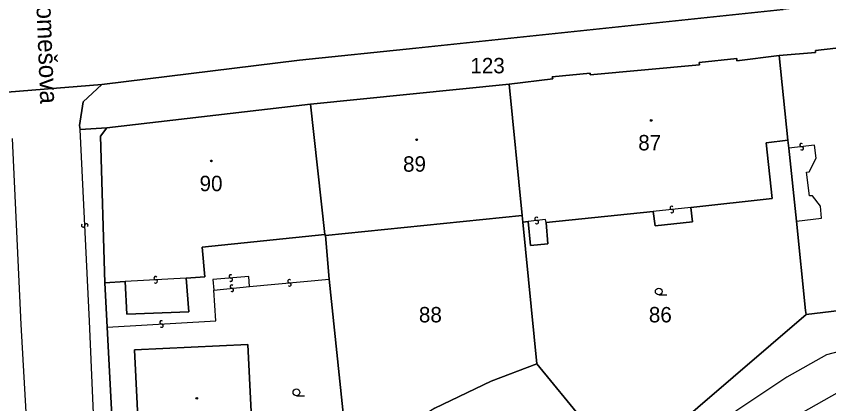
# Model space of a CAD drawing. Extents: x -600309 to -598967, y -1161267 to -1160292.
# Drawn here: x -599269.1 to -599179.6, y -1160475.2 to -1160432.5 of the extents above; entities that cross this region are included whole.
import ezdxf

# ---------------------------------------------------------------- set-up
doc = ezdxf.new("R2010")
doc.units = 0
for name, color, linetype in [('Level 1', 7, 'Continuous'), ('Level 11', 7, 'Continuous'), ('Level 13', 7, 'Continuous'), ('Level 3', 7, 'Continuous'), ('Level 4', 7, 'Continuous'), ('Level 5', 7, 'Continuous'), ('Level 60', 7, 'Continuous')]:
    doc.layers.add(name, color=color, linetype=linetype)

msp = doc.modelspace()

# ---------------------------------------------------------------- linework, layer by layer
at = {"layer": 'Level 1'}
for points in [[(-599153.77, -1160428.34), (-599184.58, -1160431.74), (-599225.06, -1160435.99), (-599237.9, -1160437.33), (-599259.7, -1160439.99), (-599275.15, -1160441.26)], [(-599153.77, -1160428.34), (-599184.58, -1160431.74), (-599225.06, -1160435.99), (-599237.9, -1160437.33), (-599259.7, -1160439.99)], [(-599185, -1160436.79), (-599181.01, -1160436.46), (-599181.01, -1160436.25), (-599175.58, -1160435.64), (-599175.6, -1160435.85), (-599171.71, -1160435.47)], [(-599214.78, -1160439.97), (-599209.98, -1160439.39), (-599210.03, -1160439.15), (-599205.86, -1160438.74), (-599205.86, -1160438.95), (-599193.79, -1160437.84), (-599193.82, -1160437.56), (-599189.7, -1160437.12), (-599189.7, -1160437.4), (-599185, -1160436.79)], [(-599184.06, -1160446.15), (-599185, -1160436.79)], [(-599259.7, -1160439.99), (-599275.15, -1160441.26)], [(-599262.07, -1160444.98), (-599262.13, -1160444.52), (-599261.73, -1160441.91), (-599259.7, -1160439.99)], [(-599236.68, -1160442.16), (-599214.78, -1160439.97)], [(-599213.34, -1160454.45), (-599214.78, -1160439.97)], [(-599259.14, -1160444.78), (-599236.68, -1160442.16)], [(-599235.09, -1160456.53), (-599236.68, -1160442.16)], [(-599259.14, -1160444.78), (-599262.07, -1160444.98)], [(-599259.34, -1160461.89), (-599259.84, -1160445.69), (-599259.14, -1160444.78)], [(-599194.77, -1160453.57), (-599185.79, -1160452.56), (-599186.44, -1160446.44), (-599184.06, -1160446.15)], [(-599183.94, -1160447.04), (-599184.06, -1160446.15)], [(-599183.09, -1160455.09), (-599183.94, -1160447.04)], [(-599198.9, -1160454), (-599198.7, -1160455.6), (-599194.58, -1160455.14), (-599194.77, -1160453.57)], [(-599235.04, -1160456.65), (-599213.34, -1160454.45)], [(-599213.27, -1160455.18), (-599213.34, -1160454.45)], [(-599210.72, -1160455.24), (-599198.9, -1160454)], [(-599213.27, -1160455.18), (-599212.7, -1160455.1)], [(-599211.72, -1160470.83), (-599213.27, -1160455.18)], [(-599212.7, -1160455.1), (-599212.44, -1160457.75), (-599210.52, -1160457.56), (-599210.72, -1160455.24)], [(-599182.03, -1160465.38), (-599182.11, -1160464.94), (-599183.09, -1160455.09)], [(-599235.09, -1160456.53), (-599248.64, -1160457.93), (-599248.32, -1160461.21), (-599250.39, -1160461.35)], [(-599235.04, -1160456.65), (-599235.09, -1160456.53)], [(-599234.61, -1160461.47), (-599235.04, -1160456.65)], [(-599257.11, -1160461.73), (-599259.34, -1160461.89)], [(-599250.39, -1160461.35), (-599250.11, -1160465.07), (-599256.92, -1160465.33), (-599257.11, -1160461.73)], [(-599232.35, -1160483.28), (-599234.61, -1160461.47)], [(-599259.09, -1160466.75), (-599259.34, -1160461.89)], [(-599168.7, -1160463.68), (-599168.68, -1160463.95), (-599172.84, -1160464.5), (-599172.86, -1160464.26), (-599182.03, -1160465.38)], [(-599182.03, -1160465.38), (-599202.02, -1160482.54), (-599203.27, -1160482.97)], [(-599258.13, -1160484.98), (-599259.09, -1160466.75)], [(-599256.1, -1160469.28), (-599243.59, -1160468.69), (-599242.81, -1160484.25), (-599255.31, -1160484.88), (-599256.1, -1160469.28)], [(-599211.72, -1160470.83), (-599216.77, -1160472.74), (-599222.98, -1160475.7), (-599226.53, -1160477.93), (-599232.35, -1160483.28)], [(-599206.55, -1160477.13), (-599211.72, -1160470.83)]]:
    msp.add_lwpolyline(points, dxfattribs=at)
at = {"layer": 'Level 13'}
for centre, start, end in [((-599182.563, -1160446.677), 44.45889, 277.04889), ((-599182.518, -1160447.043), 224.67335, 96.77135), ((-599196.858, -1160453.607), 43.10228, 275.69228), ((-599196.823, -1160453.974), 223.31674, 95.41473), ((-599261.754, -1160455.547), 130.11064, 2.20864), ((-599261.386, -1160455.532), 309.89619, 182.48619), ((-599211.768, -1160454.817), 43.13605, 275.72605), ((-599211.732, -1160455.184), 223.35051, 95.4485), ((-599253.76, -1160461.356), 40.39477, 272.98477), ((-599253.741, -1160461.724), 220.60923, 92.70722), ((-599245.475, -1160461.167), 42.06558, 274.65558), ((-599245.446, -1160461.534), 222.28003, 94.37803), ((-599239.015, -1160461.696), 42.64364, 274.74164), ((-599245.376, -1160462.296), 43.01151, 275.10951), ((-599245.343, -1160462.663), 222.79705, 95.38705), ((-599238.984, -1160462.063), 222.42919, 95.01919), ((-599253.119, -1160466.236), 40.57909, 272.67709), ((-599253.101, -1160466.604), 220.36464, 92.95464)]:
    msp.add_arc(centre, 0.184, start, end, dxfattribs=at)
at = {"layer": 'Level 3'}
for points in [[(-599298.92, -1160653.75), (-599298.55, -1160651.76), (-599295.44, -1160640.03), (-599291.96, -1160626.68), (-599284.46, -1160598.05), (-599277.72, -1160572.49), (-599272.14, -1160551.31), (-599263.53, -1160517.86), (-599261.92, -1160510.56), (-599260.58, -1160498.12), (-599260.33, -1160482.23), (-599261.06, -1160466.1), (-599262.07, -1160444.98)], [(-599269.57, -1160445.96), (-599268.6, -1160466.48), (-599267.81, -1160480.66), (-599268.38, -1160504.97), (-599271.49, -1160520.31), (-599275.91, -1160537.29), (-599281.9, -1160560.17), (-599289.04, -1160587.33), (-599298.86, -1160624.79), (-599302.48, -1160638.58), (-599307.12, -1160656.07), (-599313.94, -1160673.49), (-599321.33, -1160686.18), (-599330.51, -1160699.12), (-599334.17, -1160702.12), (-599340.08, -1160702.99), (-599373.75, -1160700.03), (-599375, -1160699.84), (-599376.53, -1160699.02), (-599385.16, -1160693.25)], [(-599183.09, -1160455.09), (-599180.34, -1160454.75), (-599180.46, -1160453.43), (-599181.34, -1160452.27), (-599181.67, -1160452.28), (-599182, -1160449.66), (-599181.71, -1160449.65), (-599180.93, -1160448.11), (-599181.13, -1160446.68), (-599183.94, -1160447.04)], [(-599194.77, -1160453.57), (-599198.9, -1160454)], [(-599210.72, -1160455.24), (-599210.79, -1160454.9), (-599212.7, -1160455.1)], [(-599250.39, -1160461.35), (-599257.11, -1160461.73)], [(-599243.39, -1160462.28), (-599243.48, -1160461.18), (-599247.44, -1160461.52), (-599247.34, -1160462.67)], [(-599243.39, -1160462.28), (-599234.61, -1160461.47)], [(-599247.34, -1160462.67), (-599243.39, -1160462.28)], [(-599259.09, -1160466.75), (-599247.13, -1160466.08), (-599247.34, -1160462.67)], [(-599149.15, -1160464.17), (-599152.42, -1160464.89), (-599174.61, -1160468.47), (-599179.81, -1160469.82), (-599184.17, -1160472.29), (-599189.68, -1160475.96), (-599195.7, -1160481.02), (-599200.25, -1160485.21)], [(-599198.9, -1160489.16), (-599197.46, -1160487.32), (-599189.37, -1160480.09), (-599175.82, -1160472.43)]]:
    msp.add_lwpolyline(points, dxfattribs=at)
at = {"layer": 'Level 5'}
for p, q in [((-599198.29, -1160463.21), (-599197.415, -1160463.21)), ((-599238.23, -1160474.33), (-599237.355, -1160474.33))]:
    msp.add_line(p, q, dxfattribs=at)
for centre, radius in [((-599199.12, -1160443.97), 0.09), ((-599199.12, -1160443.97), 0.0521), ((-599224.97, -1160446.1), 0.09), ((-599224.97, -1160446.1), 0.0521), ((-599247.61, -1160448.43), 0.09), ((-599247.61, -1160448.43), 0.0521), ((-599198.29, -1160462.835), 0.375), ((-599238.23, -1160473.955), 0.375), ((-599249.22, -1160474.61), 0.09), ((-599249.22, -1160474.61), 0.0521)]:
    msp.add_circle(centre, radius, dxfattribs=at)
at = {"layer": 'Level 60'}
for points in [[(-599269.38, -1160425.7), (-599265.41, -1160425.36), (-599258.74, -1160424.65), (-599231.23, -1160421.75), (-599195.27, -1160417.92), (-599170.45, -1160415.29), (-599170.43, -1160415.57), (-599155.3, -1160413.82), (-599154.84, -1160418.21), (-599153.77, -1160428.34), (-599184.58, -1160431.74), (-599225.06, -1160435.99), (-599237.9, -1160437.33), (-599259.7, -1160439.99), (-599275.15, -1160441.26)], [(-599175.58, -1160435.64), (-599181.01, -1160436.25), (-599181.01, -1160436.46), (-599185, -1160436.79), (-599189.7, -1160437.4), (-599189.7, -1160437.12), (-599193.82, -1160437.56), (-599193.79, -1160437.84), (-599205.86, -1160438.95), (-599205.86, -1160438.74), (-599210.03, -1160439.15), (-599209.98, -1160439.39), (-599214.78, -1160439.97), (-599236.68, -1160442.16), (-599259.14, -1160444.78), (-599262.07, -1160444.98), (-599262.13, -1160444.52), (-599261.73, -1160441.91), (-599259.7, -1160439.99), (-599237.9, -1160437.33), (-599225.06, -1160435.99), (-599184.58, -1160431.74)], [(-599275.15, -1160441.26), (-599259.7, -1160439.99), (-599261.73, -1160441.91), (-599262.13, -1160444.52), (-599262.07, -1160444.98), (-599259.14, -1160444.78), (-599259.84, -1160445.69)], [(-599259.84, -1160445.69), (-599259.34, -1160461.89), (-599259.09, -1160466.75), (-599258.13, -1160484.98), (-599258.1, -1160493.76), (-599258.55, -1160502.48), (-599258.89, -1160507.26), (-599259.86, -1160512.76), (-599262.58, -1160523.32), (-599264.06, -1160529.12), (-599265.61, -1160535.05), (-599269.11, -1160548.54), (-599293.11, -1160640.49)], [(-599228.3, -1160558.24), (-599227.42, -1160549.87), (-599225.21, -1160536.37), (-599221.75, -1160522.05), (-599214.57, -1160506.13), (-599207.52, -1160495.02), (-599200.25, -1160485.21), (-599201.54, -1160486.02), (-599203.13, -1160486.41), (-599204.47, -1160486.37), (-599205.57, -1160486.05), (-599203.52, -1160483.34), (-599203.27, -1160482.97), (-599202.02, -1160482.54), (-599182.03, -1160465.38), (-599172.86, -1160464.26)], [(-599222.98, -1160475.7), (-599216.77, -1160472.74), (-599211.72, -1160470.83), (-599206.55, -1160477.13)]]:
    msp.add_lwpolyline(points, dxfattribs=at)
for points in [[(-599169.76, -1160453.95), (-599168.7, -1160463.68), (-599168.68, -1160463.95), (-599172.84, -1160464.5), (-599172.86, -1160464.26), (-599182.03, -1160465.38), (-599182.11, -1160464.94), (-599183.09, -1160455.09), (-599183.94, -1160447.04), (-599184.06, -1160446.15), (-599185, -1160436.79), (-599181.01, -1160436.46), (-599181.01, -1160436.25), (-599175.58, -1160435.64), (-599175.6, -1160435.85), (-599171.71, -1160435.47), (-599170.62, -1160445.58), (-599170.61, -1160446.23), (-599170.44, -1160447.71), (-599169.84, -1160453.1)], [(-599185, -1160436.79), (-599184.06, -1160446.15), (-599186.44, -1160446.44), (-599185.79, -1160452.56), (-599194.77, -1160453.57), (-599194.58, -1160455.14), (-599198.7, -1160455.6), (-599198.9, -1160454), (-599210.72, -1160455.24), (-599210.52, -1160457.56), (-599212.44, -1160457.75), (-599212.7, -1160455.1), (-599213.27, -1160455.18), (-599213.34, -1160454.45), (-599214.78, -1160439.97), (-599209.98, -1160439.39), (-599210.03, -1160439.15), (-599205.86, -1160438.74), (-599205.86, -1160438.95), (-599193.79, -1160437.84), (-599193.82, -1160437.56), (-599189.7, -1160437.12), (-599189.7, -1160437.4)], [(-599214.78, -1160439.97), (-599213.34, -1160454.45), (-599235.04, -1160456.65), (-599235.09, -1160456.53), (-599236.68, -1160442.16)], [(-599236.68, -1160442.16), (-599235.09, -1160456.53), (-599248.64, -1160457.93), (-599248.32, -1160461.21), (-599250.39, -1160461.35), (-599250.11, -1160465.07), (-599256.92, -1160465.33), (-599257.11, -1160461.73), (-599259.34, -1160461.89), (-599259.84, -1160445.69), (-599259.14, -1160444.78)], [(-599182.11, -1160464.94), (-599182.03, -1160465.38), (-599202.02, -1160482.54), (-599203.27, -1160482.97), (-599201.6, -1160480.8), (-599206.55, -1160477.13), (-599211.72, -1160470.83), (-599213.27, -1160455.18), (-599212.7, -1160455.1), (-599212.44, -1160457.75), (-599210.52, -1160457.56), (-599210.72, -1160455.24), (-599198.9, -1160454), (-599198.7, -1160455.6), (-599194.58, -1160455.14), (-599194.77, -1160453.57), (-599185.79, -1160452.56), (-599186.44, -1160446.44), (-599184.06, -1160446.15), (-599183.94, -1160447.04), (-599183.09, -1160455.09)], [(-599213.27, -1160455.18), (-599211.72, -1160470.83), (-599216.77, -1160472.74), (-599222.98, -1160475.7), (-599226.53, -1160477.93), (-599232.35, -1160483.28), (-599234.61, -1160461.47), (-599235.04, -1160456.65), (-599213.34, -1160454.45)], [(-599234.61, -1160461.47), (-599232.35, -1160483.28), (-599236.41, -1160493.43), (-599258.13, -1160484.98), (-599259.09, -1160466.75), (-599259.34, -1160461.89), (-599257.11, -1160461.73), (-599256.92, -1160465.33), (-599250.11, -1160465.07), (-599250.39, -1160461.35), (-599248.32, -1160461.21), (-599248.64, -1160457.93), (-599235.09, -1160456.53), (-599235.04, -1160456.65)], [(-599256.1, -1160469.28), (-599243.59, -1160468.69), (-599242.81, -1160484.25), (-599255.31, -1160484.88)], [(-599243.59, -1160468.69), (-599256.1, -1160469.28), (-599255.31, -1160484.88), (-599242.81, -1160484.25)]]:
    msp.add_lwpolyline(points, close=True, dxfattribs=at)

# ---------------------------------------------------------------- texts
at = {"layer": 'Level 11'}
msp.add_text('Tomešova', height=2, rotation=272.2232, dxfattribs=at).set_placement((-599266.954, -1160429.688))
at = {"layer": 'Level 4'}
for s, p in [('123', (-599219.06, -1160438.77)), ('87', (-599200.55, -1160447.27)), ('89', (-599226.48, -1160449.62)), ('90', (-599248.91, -1160451.77)), ('88', (-599224.73, -1160466.24)), ('86', (-599199.38, -1160466.24))]:
    msp.add_text(s, height=1.7, dxfattribs=at).set_placement(p)

doc.saveas('drawing.dxf')
